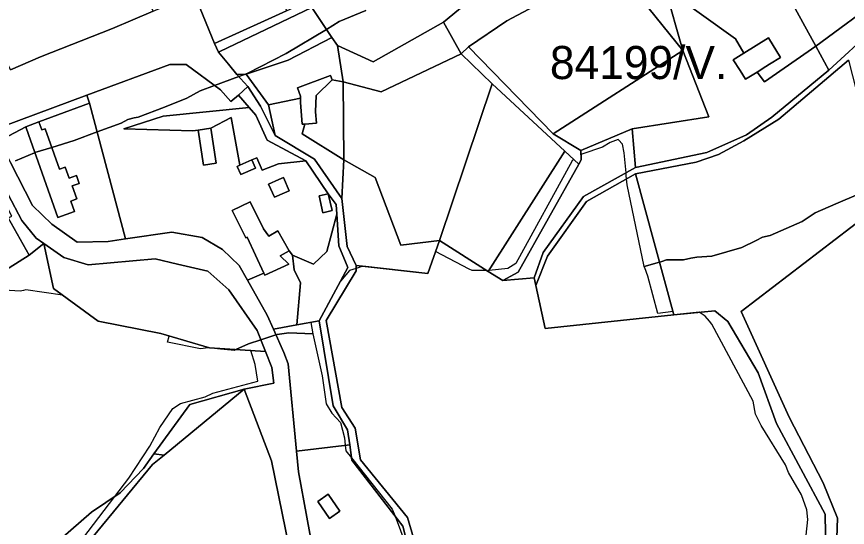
# Model space of a CAD drawing. Extents: x -477304 to -465429, y -1159113 to -1149210.
# Drawn here: x -473001.2 to -472625.2, y -1154116.3 to -1153884.9 of the extents above; entities that cross this region are included whole.
import ezdxf

# ---------------------------------------------------------------- set-up
doc = ezdxf.new("R2010")
doc.units = 0
for name, color, linetype in [('BPEJ_s', 7, 'Continuous'), ('orna_s', 7, 'Continuous'), ('ostatni_s', 7, 'Continuous'), ('PUPFL_s', 7, 'Continuous'), ('trav_porost_s', 7, 'Continuous'), ('voda_s', 7, 'Continuous'), ('zahrada_s', 7, 'Continuous')]:
    doc.layers.add(name, color=color, linetype=linetype)

msp = doc.modelspace()

# ---------------------------------------------------------------- linework, layer by layer
at = {"layer": 'BPEJ_s'}
for points in [[(-473001.73, -1153950.22), (-472993.01, -1153946.6), (-472992.88, -1153946.56), (-472985.22, -1153944.19), (-472975.14, -1153941.07), (-472964.69, -1153937.2), (-472953.86, -1153933.19), (-472950.88, -1153931.49), (-472947.91, -1153930.82), (-472946.19, -1153930.43), (-472934.28, -1153925.96), (-472924.07, -1153921.92), (-472918.11, -1153918.51), (-472911.59, -1153916.1), (-472900.66, -1153912.06), (-472898.08, -1153911.1), (-472896.83, -1153910.64), (-472879.17, -1153901.7), (-472860.93, -1153890.73), (-472855.13, -1153887.23), (-472843.21, -1153882.13)], [(-472843.21, -1153882.13), (-472855.13, -1153887.23), (-472860.93, -1153890.73), (-472879.17, -1153901.7), (-472896.83, -1153910.64), (-472898.08, -1153911.1), (-472900.66, -1153912.06), (-472911.59, -1153916.1), (-472918.11, -1153918.51), (-472924.07, -1153921.92), (-472934.28, -1153925.96), (-472946.19, -1153930.43), (-472947.91, -1153930.82), (-472950.88, -1153931.49), (-472953.86, -1153933.19), (-472964.69, -1153937.2), (-472975.14, -1153941.07), (-472985.22, -1153944.19), (-472992.88, -1153946.56), (-472993.01, -1153946.6), (-473001.73, -1153950.22)], [(-472620.22, -1153965.32), (-472630.46, -1153969.78), (-472639.79, -1153973.84), (-472645.75, -1153977.67), (-472660.22, -1153984.05), (-472663.62, -1153984.9), (-472666.43, -1153986.3), (-472672.99, -1153989.58), (-472686.6, -1153993.41), (-472693.41, -1153993.84), (-472696.03, -1153994.4), (-472699.37, -1153995.11), (-472707.03, -1153995.11), (-472709.25, -1153995.79), (-472710.22, -1153996.08), (-472717.13, -1153998.17), (-472724.91, -1153961.07), (-472725.01, -1153959.84), (-472725.13, -1153958.48), (-472725.26, -1153957.02), (-472725.39, -1153955.63), (-472726.18, -1153946.6), (-472727.03, -1153942.77), (-472728.81, -1153940.79), (-472728.95, -1153940.64), (-472732.57, -1153941.92), (-472735.97, -1153944.05), (-472745.33, -1153947.24), (-472745.76, -1153947.53), (-472745.63, -1153949.86), (-472746.73, -1153951.82), (-472749.02, -1153949.7), (-472749.8, -1153950.22), (-472775.33, -1153996.82), (-472778.95, -1153999.02), (-472787.39, -1153999.93), (-472787.72, -1154000.44), (-472788.41, -1154000), (-472795.01, -1154000), (-472796.43, -1153999.26), (-472811.59, -1153991.29), (-472815.15, -1154001.3), (-472844.47, -1153998), (-472847.53, -1153999.01), (-472850.53, -1154000), (-472854.6, -1154004.83), (-472864.21, -1154022.74), (-472867.98, -1154023.41), (-472867.1, -1154028.56), (-472877.93, -1154028.21), (-472883.25, -1154028.85)], [(-472647.22, -1154150.9), (-472643.18, -1154112.63), (-472643.6, -1154108.37), (-472645.94, -1154101.57), (-472651.9, -1154091.36), (-472653.17, -1154087.96), (-472664.23, -1154070.1), (-472666.78, -1154064.99), (-472667.84, -1154059.04), (-472686.56, -1154024.17), (-472687.68, -1154022.8), (-472689.53, -1154020.55), (-472692.22, -1154018.87), (-472703.7, -1154020.01), (-472704.1, -1154018.56), (-472710.95, -1154019.43), (-472715.47, -1154002.48), (-472716.11, -1154000.78), (-472716.41, -1154000), (-472716.75, -1153999.13), (-472717.13, -1153998.17), (-472724.91, -1153961.07), (-472725.01, -1153959.84), (-472725.13, -1153958.48), (-472725.26, -1153957.02), (-472725.39, -1153955.63), (-472726.18, -1153946.6), (-472727.03, -1153942.77), (-472728.81, -1153940.79), (-472728.95, -1153940.64), (-472732.57, -1153941.92), (-472735.97, -1153944.05), (-472745.33, -1153947.24), (-472745.76, -1153947.53), (-472745.63, -1153949.86), (-472746.73, -1153951.82), (-472749.02, -1153949.7), (-472749.8, -1153950.22), (-472775.33, -1153996.82), (-472778.95, -1153999.02), (-472787.39, -1153999.93), (-472787.72, -1154000.44), (-472788.41, -1154000), (-472795.01, -1154000), (-472796.43, -1153999.26), (-472811.59, -1153991.29), (-472815.15, -1154001.3), (-472844.47, -1153998), (-472847.53, -1153999.01), (-472850.53, -1154000), (-472854.6, -1154004.83), (-472864.21, -1154022.74), (-472867.98, -1154023.41), (-472867.1, -1154028.56), (-472862.83, -1154047.56), (-472861.13, -1154060.32), (-472858.58, -1154064.57)], [(-472647.22, -1154150.9), (-472643.18, -1154112.63), (-472643.6, -1154108.37), (-472645.94, -1154101.57), (-472651.9, -1154091.36), (-472653.17, -1154087.96), (-472664.23, -1154070.1), (-472666.78, -1154064.99), (-472667.84, -1154059.04), (-472686.56, -1154024.17), (-472687.68, -1154022.8), (-472689.53, -1154020.55), (-472692.22, -1154018.87), (-472703.7, -1154020.01), (-472704.1, -1154018.56), (-472710.95, -1154019.43), (-472715.47, -1154002.48), (-472716.11, -1154000.78), (-472716.41, -1154000), (-472716.75, -1153999.13), (-472717.13, -1153998.17), (-472710.22, -1153996.08), (-472709.25, -1153995.79), (-472707.03, -1153995.11), (-472699.37, -1153995.11), (-472696.03, -1153994.4), (-472693.41, -1153993.84), (-472686.6, -1153993.41), (-472672.99, -1153989.58), (-472666.43, -1153986.3), (-472663.62, -1153984.9), (-472660.22, -1153984.05), (-472645.75, -1153977.67), (-472639.79, -1153973.84), (-472630.46, -1153969.78), (-472620.22, -1153965.32)], [(-472883.25, -1154028.85), (-472883.79, -1154029.03), (-472890.67, -1154031.35), (-472896.2, -1154033.21), (-472901.89, -1154035.76), (-472902.19, -1154035.89), (-472902.59, -1154036.08), (-472908.88, -1154035.52), (-472914.5, -1154035.01), (-472917.91, -1154035.44), (-472932.84, -1154032.45), (-472932.12, -1154029.59), (-472935.97, -1154028.45), (-472964.26, -1154022.87), (-472980.33, -1154011.15), (-472997.01, -1154008.65), (-472998.07, -1154008.91), (-472999.56, -1154009.28), (-473019.12, -1154008.01)], [(-472973.62, -1154124.53), (-472956.73, -1154102.22), (-472950.44, -1154093.91), (-472940.87, -1154079.45), (-472936.41, -1154070.95), (-472930.45, -1154062.44), (-472927.05, -1154060.1), (-472915.78, -1154057.13), (-472912.38, -1154055.43), (-472892.03, -1154050.1), (-472893.24, -1154042.46), (-472895.25, -1154036.19), (-472899.05, -1154035.94), (-472901.89, -1154035.76), (-472902.19, -1154035.89), (-472902.59, -1154036.08), (-472908.88, -1154035.52), (-472914.5, -1154035.01), (-472917.91, -1154035.44), (-472932.84, -1154032.45), (-472932.12, -1154029.59), (-472935.97, -1154028.45), (-472964.26, -1154022.87), (-472980.33, -1154011.15), (-472997.01, -1154008.65), (-472998.07, -1154008.91), (-472999.56, -1154009.28), (-473019.12, -1154008.01)], [(-472973.62, -1154124.53), (-472956.73, -1154102.22), (-472950.44, -1154093.91), (-472940.87, -1154079.45), (-472936.41, -1154070.95), (-472930.45, -1154062.44), (-472927.05, -1154060.1), (-472915.78, -1154057.13), (-472912.38, -1154055.43), (-472892.03, -1154050.1), (-472893.24, -1154042.46), (-472895.25, -1154036.19), (-472899.05, -1154035.94), (-472901.89, -1154035.76), (-472896.2, -1154033.21), (-472890.67, -1154031.35), (-472883.79, -1154029.03), (-472883.25, -1154028.85), (-472877.93, -1154028.21), (-472867.1, -1154028.56)], [(-472867.1, -1154028.56), (-472862.83, -1154047.56), (-472861.13, -1154060.32), (-472858.58, -1154064.57), (-472854.54, -1154068.82), (-472852.84, -1154075.63), (-472852.47, -1154079.09), (-472852.2, -1154081.58), (-472849.62, -1154084.82), (-472831.15, -1154107.95), (-472829.93, -1154111.14), (-472824.98, -1154124.11)], [(-472858.58, -1154064.57), (-472854.54, -1154068.82), (-472852.84, -1154075.63), (-472852.47, -1154079.09), (-472852.2, -1154081.58), (-472849.62, -1154084.82), (-472831.15, -1154107.95), (-472829.93, -1154111.14), (-472824.98, -1154124.11)]]:
    msp.add_lwpolyline(points, dxfattribs=at)
at = {"layer": 'orna_s'}
msp.add_lwpolyline([(-472827.26, -1153988.46), (-472838.92, -1153957.74), (-472853.13, -1153949.74), (-472853.4, -1153914.56), (-472836.18, -1153919.04), (-472799.95, -1153901.78), (-472786, -1153915.46), (-472809.81, -1153986.28)], close=True, dxfattribs=at)
at = {"layer": 'ostatni_s'}
for points in [[(-472867.62, -1153880.8), (-472835.96, -1153859.77), (-472834.97, -1153859.91), (-472834.83, -1153859.02), (-472812.2, -1153843.99), (-472791.82, -1153873.96), (-472808.05, -1153887.4), (-472839.75, -1153905.5), (-472855.97, -1153898.08), (-472858.47, -1153894.37)], [(-472869.11, -1153877.87), (-472840.98, -1153859.08), (-472835.96, -1153859.77), (-472867.62, -1153880.8), (-472909.23, -1153900.73), (-472909.87, -1153900.98), (-472911.67, -1153897.1), (-472889.06, -1153886.9), (-472879.05, -1153882.37)], [(-472764.06, -1153860.99), (-472759.76, -1153876.31), (-472779.34, -1153886.93), (-472796.62, -1153898.64), (-472799.95, -1153901.78), (-472808.05, -1153887.4), (-472791.82, -1153873.96), (-472788.64, -1153873.41), (-472779.4, -1153873.59), (-472770.93, -1153869.23)], [(-472905.35, -1153906.41), (-472909.87, -1153900.98), (-472909.23, -1153900.73), (-472867.62, -1153880.8), (-472858.47, -1153894.37), (-472878.29, -1153904.62), (-472897.25, -1153911.08), (-472901.44, -1153911.2)], [(-472836.18, -1153919.04), (-472853.4, -1153914.56), (-472855.97, -1153898.08), (-472839.75, -1153905.5), (-472808.05, -1153887.4), (-472799.95, -1153901.78)], [(-472662.05, -1153907.56), (-472666.03, -1153910.04), (-472671.33, -1153913.34), (-472673.77, -1153909.42), (-472676.84, -1153904.5), (-472672.05, -1153901.52), (-472660.95, -1153894.6), (-472655.44, -1153903.44), (-472660.45, -1153906.56)], [(-472896.59, -1153916.54), (-472901.44, -1153911.2), (-472897.25, -1153911.08), (-472887.24, -1153924.88), (-472884.18, -1153938.74), (-472890.76, -1153925.45)], [(-472870.71, -1153933.59), (-472871.95, -1153933.68), (-472872.71, -1153923.91), (-472872.74, -1153921.86), (-472872.75, -1153920.97), (-472874.13, -1153917.17), (-472859.11, -1153911.65), (-472858.43, -1153913.53), (-472865.62, -1153920.68), (-472865.87, -1153928), (-472865.47, -1153933.18)], [(-473007.32, -1153940.27), (-473009, -1153940.96), (-473010.85, -1153937.26), (-473007.78, -1153934.81), (-472969.34, -1153920.54), (-472968.17, -1153924.1), (-472991.04, -1153932.64), (-472997.06, -1153934.82)], [(-472988.23, -1153935.7), (-472989.78, -1153936.19), (-472991.04, -1153932.64), (-472968.17, -1153924.1), (-472951.83, -1153985.53), (-472959.67, -1153986.73), (-472973.71, -1153987.12), (-472985.27, -1153978.95), (-472994.05, -1153970.48), (-473003.96, -1153951.06), (-473009, -1153940.96), (-473007.32, -1153940.27), (-472997.06, -1153934.82), (-472995.8, -1153938.37), (-472982.45, -1153975.89), (-472974.91, -1153973.21), (-472976.59, -1153968.5), (-472973.86, -1153967.53), (-472975.96, -1153961.61), (-472972.85, -1153960.5), (-472974.13, -1153956.92), (-472977.42, -1153958.09), (-472979.17, -1153953.2), (-472981.7, -1153954.09)], [(-472870.71, -1153933.59), (-472872.01, -1153937.98), (-472853.13, -1153949.74), (-472853.99, -1153967.34), (-472866.34, -1153949.58), (-472884.18, -1153938.74), (-472887.24, -1153924.88), (-472872.74, -1153921.86), (-472872.71, -1153923.91), (-472871.95, -1153933.68)], [(-472870.29, -1153950.21), (-472882.62, -1153951.58), (-472890.06, -1153954.42), (-472892.45, -1153948.86), (-472894.74, -1153949.86), (-472900.19, -1153952.24), (-472904.06, -1153930.65), (-472913.35, -1153935.49), (-472918.99, -1153936.33), (-472921.36, -1153936.68), (-472952.63, -1153935.82), (-472934.79, -1153930.07), (-472895.91, -1153926.1), (-472892.91, -1153929.56), (-472887.75, -1153940.9)], [(-472982.45, -1153975.89), (-472995.8, -1153938.37), (-472997.06, -1153934.82), (-472991.04, -1153932.64), (-472989.78, -1153936.19), (-472988.23, -1153935.7), (-472981.7, -1153954.09), (-472979.17, -1153953.2), (-472977.42, -1153958.09), (-472974.13, -1153956.92), (-472972.85, -1153960.5), (-472975.96, -1153961.61), (-472973.86, -1153967.53), (-472976.59, -1153968.5), (-472974.91, -1153973.21)], [(-472916.62, -1153952.15), (-472918.99, -1153936.33), (-472913.35, -1153935.49), (-472910.89, -1153951.3)], [(-472787.72, -1154000.44), (-472753.13, -1153945.89), (-472746.73, -1153951.82), (-472774.14, -1154000.69), (-472781.1, -1154004.49)], [(-472899.77, -1153956.44), (-472901.38, -1153952.76), (-472900.19, -1153952.24), (-472894.74, -1153949.86), (-472893.13, -1153953.54)], [(-473137.18, -1154054.97), (-473051.66, -1153978.2), (-473023.56, -1153952.98), (-473017.12, -1153954.53), (-473005.04, -1153976.05), (-472995.53, -1153992.99), (-473028.58, -1154013.8), (-473043.53, -1154015.37)], [(-472882.55, -1153958.75), (-472880.42, -1153957.83), (-472877.81, -1153963.82), (-472879.92, -1153964.74), (-472884.54, -1153966.77), (-472887.2, -1153960.78)], [(-472862.52, -1153973.78), (-472864.29, -1153966.18), (-472860.15, -1153965.22), (-472858.38, -1153972.81)], [(-472895.52, -1153968.76), (-472889.38, -1153981.12), (-472887.02, -1153984.33), (-472882.92, -1153982.03), (-472877.87, -1153991.01), (-472881.88, -1153993.26), (-472877.92, -1153997.02), (-472888.81, -1154002.06), (-472889.28, -1154001.06), (-472896.9, -1153984.86), (-472897.44, -1153985.13), (-472903.58, -1153972.77)], [(-472864.21, -1154022.74), (-472857.94, -1154061.23), (-472851.39, -1154072.14), (-472850.45, -1154078.85), (-472874.54, -1154081.71), (-472878.21, -1154042.19), (-472880.23, -1154036.99), (-472884.95, -1154026.43), (-472874.34, -1154024.54)], [(-472849.47, -1154085.86), (-472826.39, -1154115.72), (-472821.44, -1154135.2), (-472824.75, -1154150.78), (-472820.69, -1154165.29), (-472827.68, -1154173.11), (-472840.4, -1154178.1), (-472840.62, -1154181.74), (-472847.97, -1154182.52), (-472863.75, -1154184.19), (-472865.04, -1154171.03), (-472866.09, -1154132.18), (-472873.67, -1154091.14), (-472874.54, -1154081.71), (-472850.45, -1154078.85)], [(-472854.84, -1154108.86), (-472859.57, -1154112.18), (-472864.9, -1154104.56), (-472860.17, -1154101.24)], [(-472859.57, -1154112.18), (-472854.84, -1154108.86), (-472860.17, -1154101.24), (-472864.9, -1154104.56)]]:
    msp.add_lwpolyline(points, close=True, dxfattribs=at)
for points in [[(-472624.69, -1153904.62), (-472656.29, -1153931.38), (-472672.04, -1153941.24), (-472683.54, -1153947.33), (-472693.68, -1153950.83), (-472721.09, -1153956.22), (-472743.35, -1153968.66), (-472760.93, -1153993.38), (-472766.27, -1154006.69), (-472767.03, -1154003.2), (-472762.84, -1153991.73), (-472744.69, -1153966.39), (-472721.1, -1153953.24), (-472688.86, -1153946.45), (-472670.92, -1153938.53), (-472659.41, -1153930.45), (-472633.67, -1153909.26), (-472613.58, -1153890.75)], [(-473003.96, -1153951.06), (-472994.05, -1153970.48), (-472985.27, -1153978.95), (-472973.71, -1153987.12), (-472959.67, -1153986.73), (-472951.83, -1153985.53), (-472930.97, -1153982.57), (-472917.14, -1153985.05), (-472908.02, -1153990.35), (-472900.42, -1153997.66), (-472896.71, -1154004.25), (-472887.77, -1154020.15), (-472884.95, -1154026.43), (-472880.23, -1154036.99), (-472878.21, -1154042.19), (-472874.54, -1154081.71), (-472873.67, -1154091.14), (-472866.09, -1154132.18)], [(-472876.21, -1154133.46), (-472885.88, -1154086.14), (-472898.18, -1154053.7), (-472884.83, -1154050.9), (-472885.69, -1154043.9), (-472888.58, -1154036.61), (-472892.35, -1154027.12), (-472905.11, -1154008.65), (-472914.57, -1154000.18), (-472928.33, -1153997.08), (-472938.44, -1153994.65), (-472968.72, -1153997.36), (-472979.84, -1153994.06), (-472988.79, -1153987.76), (-472992.35, -1153985.25), (-472998.78, -1153977.33), (-473011.35, -1153953.78)]]:
    msp.add_lwpolyline(points, dxfattribs=at)
at = {"layer": 'PUPFL_s'}
for points in [[(-472721.07, -1153841.8), (-472707.67, -1153872.13), (-472699.71, -1153900.35), (-472730.8, -1153861.6), (-472759.76, -1153876.31), (-472764.06, -1153860.99), (-472761.02, -1153854.73), (-472761.61, -1153852.29)], [(-472721.1, -1153953.24), (-472744.69, -1153966.39), (-472762.84, -1153991.73), (-472767.03, -1154003.2), (-472781.1, -1154004.49), (-472774.14, -1154000.69), (-472746.73, -1153951.82), (-472745.63, -1153949.86), (-472745.88, -1153945.54), (-472722.68, -1153935.73)], [(-472721.09, -1153956.22), (-472703.7, -1154020.01), (-472762.01, -1154026.14), (-472766.27, -1154006.69), (-472760.93, -1153993.38), (-472743.35, -1153968.66)], [(-472939.6, -1154087.83), (-472966.52, -1154120.43), (-472985.59, -1154174.56), (-473014.5, -1154178.21), (-473015.58, -1154176.17), (-473017.49, -1154164.82), (-473010.66, -1154154.9), (-472999.88, -1154145.17), (-472985.98, -1154125.69), (-472967.29, -1154109.37), (-472954.27, -1154100.56), (-472943.73, -1154089.62), (-472939.03, -1154083), (-472934.33, -1154083.49)]]:
    msp.add_lwpolyline(points, close=True, dxfattribs=at)
for points in [[(-473028.58, -1154013.8), (-472995.53, -1153992.99), (-472988.79, -1153987.76), (-472984.49, -1154008.11), (-472964.26, -1154022.87), (-472935.97, -1154028.45), (-472913.88, -1154035), (-472888.58, -1154036.61), (-472885.69, -1154043.9), (-472884.83, -1154050.9), (-472898.18, -1154053.7), (-472922.79, -1154060.6), (-472939.03, -1154083), (-472943.73, -1154089.62), (-472954.27, -1154100.56), (-472967.29, -1154109.37), (-472985.98, -1154125.69), (-472999.88, -1154145.17), (-473010.66, -1154154.9)], [(-472817.57, -1154134.23), (-472824.3, -1154111.78), (-472845.6, -1154085.63), (-472847.99, -1154071.36), (-472854.02, -1154062.04), (-472861.04, -1154022.61), (-472847.5, -1154000.03), (-472847.57, -1153997.65), (-472815.15, -1154001.3), (-472809.81, -1153986.28), (-472787.72, -1154000.44), (-472781.1, -1154004.49), (-472767.03, -1154003.2), (-472766.27, -1154006.69), (-472762.01, -1154026.14), (-472703.7, -1154020.01), (-472685.24, -1154018.18), (-472679.32, -1154022.97), (-472665.52, -1154046.23), (-472657.33, -1154069.24), (-472635.34, -1154110.22), (-472635.02, -1154127.99)]]:
    msp.add_lwpolyline(points, dxfattribs=at)
at = {"layer": 'trav_porost_s'}
for points in [[(-472687.16, -1153808.83), (-472684.31, -1153814.4), (-472666.75, -1153848.5), (-472657.14, -1153866.1), (-472639.56, -1153898.29), (-472662.79, -1153914.48), (-472666.03, -1153910.04), (-472662.05, -1153907.56), (-472660.45, -1153906.56), (-472655.44, -1153903.44), (-472660.95, -1153894.6), (-472672.05, -1153901.52), (-472675.87, -1153895.02), (-472707.67, -1153872.13), (-472721.07, -1153841.8), (-472703.16, -1153833.72), (-472687.8, -1153817.45)], [(-473003.97, -1153909.06), (-473041.46, -1153830.37), (-473036.13, -1153828.26), (-473027.67, -1153824.9), (-473010.01, -1153818.51), (-472999.67, -1153814.52), (-472996.28, -1153813.54), (-472967.11, -1153868.16), (-472954.17, -1153862.2), (-472950.5, -1153860.5), (-472941.3, -1153878.79), (-472939.44, -1153882.49), (-472957.82, -1153890.36), (-472990.37, -1153903.15)], [(-472542.53, -1153818.64), (-472538.57, -1153828.83), (-472556.12, -1153842.86), (-472595.06, -1153870), (-472605.3, -1153878.86), (-472613.58, -1153890.75), (-472633.67, -1153909.26), (-472639.56, -1153898.29), (-472609.25, -1153875.86), (-472619.19, -1153853.32), (-472614.39, -1153851.15)], [(-472609.25, -1153875.86), (-472639.56, -1153898.29), (-472657.14, -1153866.1), (-472619.19, -1153853.32)], [(-472699.71, -1153900.35), (-472758.4, -1153938.06), (-472796.62, -1153898.64), (-472779.34, -1153886.93), (-472759.76, -1153876.31), (-472730.8, -1153861.6)], [(-472721.1, -1153953.24), (-472722.68, -1153935.73), (-472687.88, -1153930.28), (-472699.71, -1153900.35), (-472707.67, -1153872.13), (-472675.87, -1153895.02), (-472672.05, -1153901.52), (-472676.84, -1153904.5), (-472673.77, -1153909.42), (-472671.33, -1153913.34), (-472666.03, -1153910.04), (-472662.79, -1153914.48), (-472639.56, -1153898.29), (-472633.67, -1153909.26), (-472659.41, -1153930.45), (-472670.92, -1153938.53), (-472688.86, -1153946.45)], [(-472858.43, -1153913.53), (-472859.11, -1153911.65), (-472874.13, -1153917.17), (-472872.75, -1153920.97), (-472872.74, -1153921.86), (-472887.24, -1153924.88), (-472897.25, -1153911.08), (-472878.29, -1153904.62), (-472858.47, -1153894.37), (-472855.97, -1153898.08), (-472853.4, -1153914.56)], [(-472796.62, -1153898.64), (-472758.4, -1153938.06), (-472745.88, -1153945.54), (-472745.63, -1153949.86), (-472746.73, -1153951.82), (-472753.13, -1153945.89), (-472786, -1153915.46), (-472799.95, -1153901.78)], [(-472687.88, -1153930.28), (-472722.68, -1153935.73), (-472745.88, -1153945.54), (-472758.4, -1153938.06), (-472699.71, -1153900.35)], [(-472853.4, -1153914.56), (-472853.13, -1153949.74), (-472872.01, -1153937.98), (-472870.71, -1153933.59), (-472865.47, -1153933.18), (-472865.87, -1153928), (-472865.62, -1153920.68), (-472858.43, -1153913.53)], [(-472787.72, -1154000.44), (-472809.81, -1153986.28), (-472786, -1153915.46), (-472753.13, -1153945.89)], [(-472992.35, -1153985.25), (-472988.79, -1153987.76), (-472995.53, -1153992.99), (-473005.04, -1153976.05), (-473003.37, -1153975.26), (-473019.15, -1153944.13), (-473016.95, -1153942.31), (-473011.35, -1153953.78), (-472998.78, -1153977.33)], [(-472815.15, -1154001.3), (-472847.57, -1153997.65), (-472851.54, -1153989.1), (-472853.99, -1153967.34), (-472853.13, -1153949.74), (-472838.92, -1153957.74), (-472827.26, -1153988.46), (-472809.81, -1153986.28)], [(-472864.21, -1154022.74), (-472874.34, -1154024.54), (-472872.71, -1154005.52), (-472875.55, -1153999.6), (-472876.37, -1153992.91), (-472866.75, -1153997.05), (-472860.79, -1153991.3), (-472856.28, -1153974.39), (-472855.39, -1153988.81), (-472851.23, -1153998.56)], [(-472968.72, -1153997.36), (-472938.44, -1153994.65), (-472928.33, -1153997.08), (-472914.57, -1154000.18), (-472905.11, -1154008.65), (-472892.35, -1154027.12), (-472888.58, -1154036.61), (-472913.88, -1154035), (-472935.97, -1154028.45), (-472964.26, -1154022.87), (-472984.49, -1154008.11), (-472988.79, -1153987.76), (-472979.84, -1153994.06)], [(-472966.52, -1154120.43), (-472939.6, -1154087.83), (-472934.33, -1154083.49), (-472898.18, -1154053.7), (-472885.88, -1154086.14), (-472876.21, -1154133.46), (-472873.31, -1154173.48), (-472869.12, -1154222.34), (-472872.72, -1154232.12), (-472879.7, -1154235.67), (-472883.35, -1154245.37), (-472923.11, -1154243.52), (-472963.19, -1154257.3), (-472964.05, -1154172.75), (-472985.59, -1154174.56)], [(-472939.03, -1154083), (-472922.79, -1154060.6), (-472898.18, -1154053.7), (-472934.33, -1154083.49)]]:
    msp.add_lwpolyline(points, close=True, dxfattribs=at)
for points in [[(-472635.02, -1154127.99), (-472635.34, -1154110.22), (-472657.33, -1154069.24), (-472665.52, -1154046.23), (-472679.32, -1154022.97), (-472685.24, -1154018.18), (-472703.7, -1154020.01), (-472721.09, -1153956.22), (-472693.68, -1153950.83), (-472683.54, -1153947.33), (-472672.04, -1153941.24), (-472656.29, -1153931.38), (-472624.69, -1153904.62), (-472615.3, -1153941.34), (-472610.24, -1153971.33), (-472616.5, -1153975), (-472673.27, -1154018.5), (-472651.5, -1154066.33), (-472636.12, -1154096.08), (-472629.76, -1154112.03), (-472630.14, -1154125.46)], [(-472630.14, -1154125.46), (-472629.76, -1154112.03), (-472636.12, -1154096.08), (-472651.5, -1154066.33), (-472673.27, -1154018.5), (-472616.5, -1153975), (-472610.24, -1153971.33), (-472609.2, -1153970.72), (-472609.63, -1153975.68), (-472603.59, -1154006.47), (-472596.73, -1154062.16), (-472589.55, -1154097.38), (-472582.03, -1154129.27)]]:
    msp.add_lwpolyline(points, dxfattribs=at)
at = {"layer": 'voda_s'}
msp.add_lwpolyline([(-472889.06, -1153886.9), (-472911.67, -1153897.1), (-472920.89, -1153874.49), (-472900.85, -1153865.45), (-472887.67, -1153858.9), (-472879.05, -1153882.37)], close=True, dxfattribs=at)
for points in [[(-473003.97, -1153909.06), (-472990.37, -1153903.15), (-472957.82, -1153890.36), (-472939.44, -1153882.49), (-472920.89, -1153874.49), (-472911.67, -1153897.1), (-472909.87, -1153900.98), (-472905.35, -1153906.41), (-472901.44, -1153911.2), (-472896.59, -1153916.54), (-472900.76, -1153920.53), (-472904.17, -1153923.33), (-472908.84, -1153918.11), (-472924.45, -1153906.68), (-472931.87, -1153906.63), (-472969.34, -1153920.54), (-473007.78, -1153934.81)], [(-472821.44, -1154135.2), (-472826.39, -1154115.72), (-472849.47, -1154085.86), (-472850.45, -1154078.85), (-472851.39, -1154072.14), (-472857.94, -1154061.23), (-472864.21, -1154022.74), (-472851.23, -1153998.56), (-472855.39, -1153988.81), (-472856.28, -1153974.39), (-472856.55, -1153970.09), (-472860.15, -1153965.22), (-472870.29, -1153950.21), (-472887.75, -1153940.9), (-472892.91, -1153929.56), (-472895.91, -1153926.1), (-472900.76, -1153920.53), (-472896.59, -1153916.54), (-472890.76, -1153925.45), (-472884.18, -1153938.74), (-472866.34, -1153949.58), (-472853.99, -1153967.34), (-472851.54, -1153989.1), (-472847.57, -1153997.65), (-472847.5, -1154000.03), (-472861.04, -1154022.61), (-472854.02, -1154062.04), (-472847.99, -1154071.36), (-472845.6, -1154085.63), (-472824.3, -1154111.78), (-472817.57, -1154134.23)]]:
    msp.add_lwpolyline(points, dxfattribs=at)
at = {"layer": 'zahrada_s'}
for points in [[(-472952.63, -1153935.82), (-472921.36, -1153936.68), (-472918.99, -1153936.33), (-472916.62, -1153952.15), (-472910.89, -1153951.3), (-472913.35, -1153935.49), (-472904.06, -1153930.65), (-472900.19, -1153952.24), (-472901.38, -1153952.76), (-472899.77, -1153956.44), (-472893.13, -1153953.54), (-472894.74, -1153949.86), (-472892.45, -1153948.86), (-472890.06, -1153954.42), (-472882.62, -1153951.58), (-472870.29, -1153950.21), (-472860.15, -1153965.22), (-472864.29, -1153966.18), (-472862.52, -1153973.78), (-472858.38, -1153972.81), (-472860.15, -1153965.22), (-472856.55, -1153970.09), (-472856.28, -1153974.39), (-472860.79, -1153991.3), (-472866.75, -1153997.05), (-472876.37, -1153992.91), (-472877.87, -1153991.01), (-472882.92, -1153982.03), (-472887.02, -1153984.33), (-472889.38, -1153981.12), (-472895.52, -1153968.76), (-472903.58, -1153972.77), (-472897.44, -1153985.13), (-472896.9, -1153984.86), (-472889.28, -1154001.06), (-472896.71, -1154004.25), (-472900.42, -1153997.66), (-472908.02, -1153990.35), (-472917.14, -1153985.05), (-472930.97, -1153982.57), (-472951.83, -1153985.53), (-472968.17, -1153924.1), (-472969.34, -1153920.54), (-472931.87, -1153906.63), (-472924.45, -1153906.68), (-472908.84, -1153918.11), (-472904.17, -1153923.33), (-472900.76, -1153920.53), (-472895.91, -1153926.1), (-472934.79, -1153930.07)], [(-472884.54, -1153966.77), (-472879.92, -1153964.74), (-472877.81, -1153963.82), (-472880.42, -1153957.83), (-472882.55, -1153958.75), (-472887.2, -1153960.78)], [(-472872.71, -1154005.52), (-472874.34, -1154024.54), (-472884.95, -1154026.43), (-472887.77, -1154020.15), (-472896.71, -1154004.25), (-472889.28, -1154001.06), (-472888.81, -1154002.06), (-472877.92, -1153997.02), (-472881.88, -1153993.26), (-472877.87, -1153991.01), (-472876.37, -1153992.91), (-472875.55, -1153999.6)]]:
    msp.add_lwpolyline(points, close=True, dxfattribs=at)

# ---------------------------------------------------------------- texts
at = {"layer": 'BPEJ_s'}
msp.add_text('84199/V.', height=15, dxfattribs=at).set_placement((-472759.85, -1153913.24))

doc.saveas('drawing.dxf')
